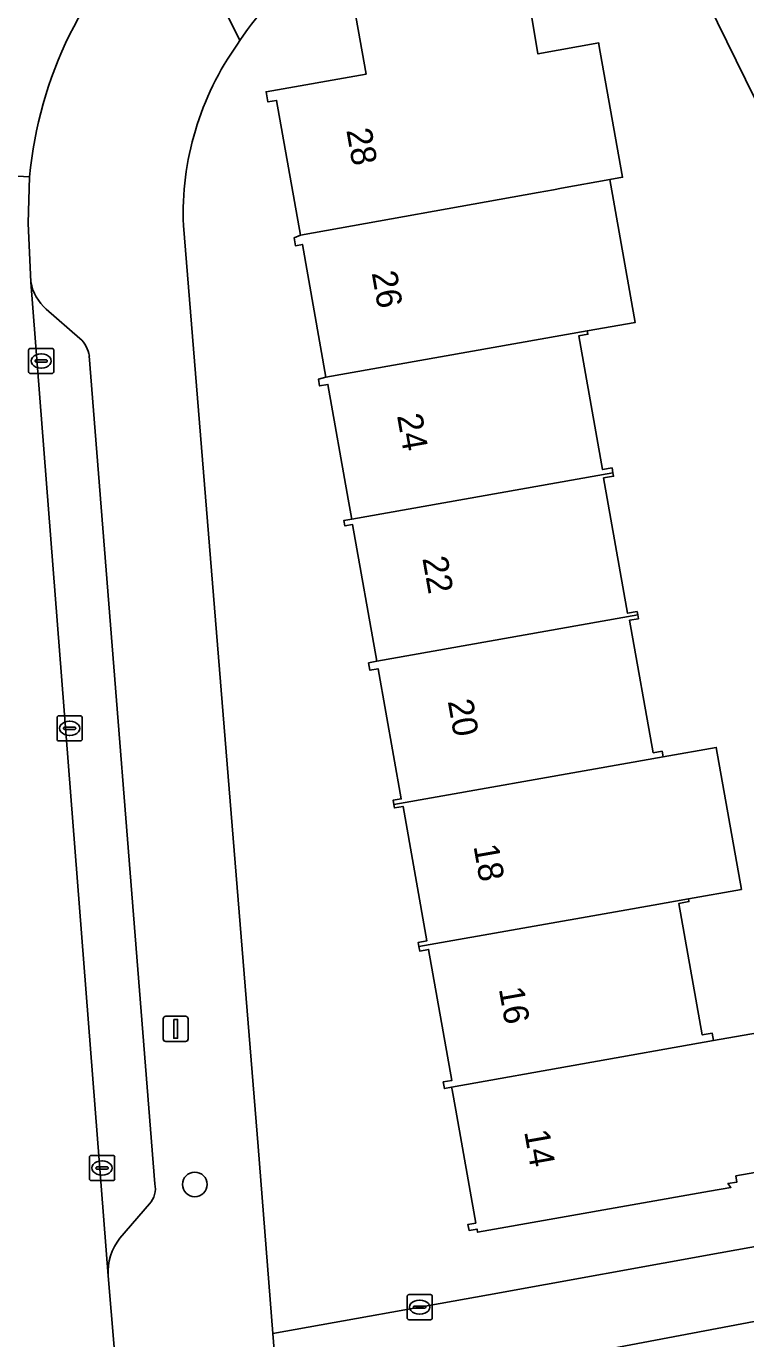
# Model space of a CAD drawing. Extents: x 157793 to 159380, y 380877 to 382313.
# Drawn here: x 158221.1 to 158249.7, y 381374.3 to 381426.6 of the extents above; entities that cross this region are included whole.
import ezdxf

# ---------------------------------------------------------------- set-up
doc = ezdxf.new("R2010")
doc.units = 0
for name, color, linetype in [('IMGEO_Boom', 7, 'Continuous'), ('IMGEO_Erf', 7, 'Continuous'), ('IMGEO_Kolk', 7, 'Continuous'), ('IMGEO_Lichtmast', 7, 'Continuous'), ('IMGEO_Pand', 7, 'Continuous'), ('IMGEO_Pand_nummerreeks', 7, 'Continuous'), ('IMGEO_Parkeervlak_open', 7, 'Continuous'), ('IMGEO_Rijbaan_lokaal_open', 7, 'Continuous'), ('IMGEO_Voetpad_open', 7, 'Continuous')]:
    doc.layers.add(name, color=color, linetype=linetype)

msp = doc.modelspace()

# ---------------------------------------------------------------- linework, layer by layer
at = {"layer": 'IMGEO_Boom'}
msp.add_circle((158227.808, 381380.477), 0.489, dxfattribs=at)
at = {"layer": 'IMGEO_Erf'}
for points in [[(158253.13, 381410.329), (158252.378, 381414.564), (158255.566, 381415.13), (158255.348, 381416.358), (158256.812, 381417.079), (158254.727, 381421.312), (158253.916, 381420.912), (158255.256, 381418.192), (158253.259, 381417.209), (158251.919, 381419.929), (158250.074, 381423.675), (158248.209, 381427.461), (158251.017, 381428.844), (158246.279, 381438.463), (158236.86, 381432.048), (158232.494, 381429.075)], [(158240.372, 381431.897), (158241.399, 381425.71), (158241.444, 381425.454), (158243.862, 381425.889), (158243.872, 381425.828), (158243.926, 381425.525), (158244.811, 381420.542), (158244.307, 381420.451), (158245.315, 381414.772), (158243.408, 381414.434), (158243.432, 381414.298), (158243.072, 381414.234), (158244.016, 381408.915), (158244.393, 381408.981), (158244.427, 381408.787), (158244.451, 381408.652), (158244.056, 381408.582), (158245.011, 381403.201), (158245.387, 381403.268), (158245.411, 381403.134), (158245.438, 381402.982), (158245.092, 381402.92), (158246.027, 381397.649), (158246.384, 381397.712), (158246.424, 381397.486), (158248.535, 381397.86), (158249.537, 381392.211), (158247.429, 381391.837), (158247.448, 381391.728), (158247.049, 381391.657), (158247.979, 381386.421), (158248.376, 381386.492), (158248.428, 381386.202), (158250.478, 381386.565)], [(158251.432, 381381.193), (158249.315, 381380.817), (158249.359, 381380.571), (158248.997, 381380.507), (158249.12, 381380.36), (158248.265, 381380.208), (158239.048, 381378.573), (158239.025, 381378.701), (158238.707, 381378.645), (158238.664, 381378.885), (158238.974, 381378.94), (158238.177, 381383.427), (158238.034, 381384.236), (158238.015, 381384.341), (158237.731, 381384.29), (158237.684, 381384.555), (158238.026, 381384.615), (158237.102, 381389.824), (158236.748, 381389.761), (158236.717, 381389.938), (158236.687, 381390.107), (158237.035, 381390.169), (158236.087, 381395.514), (158235.74, 381395.452), (158235.716, 381395.589), (158235.686, 381395.758), (158236.013, 381395.816), (158235.094, 381400.991), (158234.767, 381400.933), (158234.715, 381401.221), (158235.045, 381401.298), (158234.081, 381406.728), (158233.772, 381406.673), (158233.733, 381406.892), (158234.05, 381406.948), (158234.039, 381407.01), (158233.909, 381407.741), (158233.099, 381412.303), (158232.765, 381412.244), (158232.718, 381412.508), (158233.022, 381412.593), (158232.086, 381417.87), (158231.809, 381417.821), (158231.755, 381418.13), (158232.009, 381418.242), (158231.058, 381423.605), (158230.711, 381423.544), (158230.64, 381423.945), (158234.615, 381424.65), (158233.82, 381429.107)], [(158229.597, 381425.98), (158229.507, 381425.843)], [(158227.353, 381418.623), (158230.327, 381381.986), (158230.914, 381374.54), (158239.48, 381376.089), (158248.691, 381377.756), (158254.872, 381378.874), (158261.219, 381382.716), (158261.043, 381384.197), (158257.855, 381383.63), (158257.123, 381387.756), (158256.376, 381391.962), (158259.564, 381392.528), (158259.028, 381395.496), (158255.84, 381394.929), (158255.113, 381399.025), (158254.361, 381403.261), (158257.549, 381403.827), (158257.045, 381406.799), (158253.857, 381406.232), (158253.13, 381410.329)], [(158254.472, 381373.276), (158251.516, 381375.302), (158238.281, 381372.789)]]:
    msp.add_lwpolyline(points, dxfattribs=at)
for centre, radius, start, end in [((158240.437, 381418.737), 13.037, 127.5352, 146.25), ((158239.029, 381419.071), 11.685, 144.5802, 182.1961)]:
    msp.add_arc(centre, radius, start, end, dxfattribs=at)
at = {"layer": 'IMGEO_Kolk'}
for p, q in [((158221.202, 381412.81), (158221.202, 381413.662)), ((158221.277, 381413.736), (158222.129, 381413.736)), ((158221.461, 381413.23), (158221.461, 381413.242)), ((158221.504, 381413.279), (158221.902, 381413.279)), ((158221.69, 381413.516), (158221.715, 381413.516)), ((158221.945, 381413.242), (158221.945, 381413.23)), ((158222.203, 381413.662), (158222.203, 381412.81)), ((158222.129, 381412.736), (158221.277, 381412.736)), ((158221.899, 381413.193), (158221.501, 381413.193)), ((158221.713, 381412.956), (158221.688, 381412.956)), ((158222.331, 381398.194), (158222.331, 381399.046)), ((158222.406, 381399.12), (158223.258, 381399.12)), ((158222.59, 381398.614), (158222.59, 381398.626)), ((158222.633, 381398.663), (158223.031, 381398.663)), ((158222.819, 381398.9), (158222.844, 381398.9)), ((158223.074, 381398.626), (158223.074, 381398.614)), ((158223.332, 381399.046), (158223.332, 381398.194)), ((158223.258, 381398.12), (158222.406, 381398.12)), ((158223.028, 381398.577), (158222.63, 381398.577)), ((158222.842, 381398.34), (158222.817, 381398.34)), ((158223.621, 381380.703), (158223.621, 381381.555)), ((158223.696, 381381.629), (158224.548, 381381.629)), ((158224.109, 381381.409), (158224.134, 381381.409)), ((158224.622, 381381.555), (158224.622, 381380.703)), ((158223.88, 381381.123), (158223.88, 381381.135)), ((158224.318, 381381.086), (158223.92, 381381.086)), ((158223.923, 381381.172), (158224.321, 381381.172)), ((158224.364, 381381.135), (158224.364, 381381.123)), ((158224.548, 381380.629), (158223.696, 381380.629)), ((158224.132, 381380.849), (158224.107, 381380.849)), ((158236.247, 381375.168), (158236.247, 381376.02)), ((158236.322, 381376.094), (158237.174, 381376.094)), ((158236.549, 381375.637), (158236.947, 381375.637)), ((158236.735, 381375.874), (158236.76, 381375.874)), ((158237.248, 381376.02), (158237.248, 381375.168)), ((158236.506, 381375.588), (158236.506, 381375.6)), ((158236.944, 381375.551), (158236.546, 381375.551)), ((158236.758, 381375.314), (158236.733, 381375.314)), ((158236.99, 381375.6), (158236.99, 381375.588)), ((158237.174, 381375.094), (158236.322, 381375.094))]:
    msp.add_line(p, q, dxfattribs=at)
for points in [[(158221.202, 381412.81), (158221.202, 381413.662)], [(158221.277, 381413.736), (158222.129, 381413.736)], [(158222.203, 381413.662), (158222.203, 381412.81)], [(158222.129, 381412.736), (158221.277, 381412.736)], [(158222.331, 381398.194), (158222.331, 381399.046)], [(158222.406, 381399.12), (158223.258, 381399.12)], [(158223.332, 381399.046), (158223.332, 381398.194)], [(158223.258, 381398.12), (158222.406, 381398.12)], [(158223.621, 381380.703), (158223.621, 381381.555)], [(158223.696, 381381.629), (158224.548, 381381.629)], [(158224.622, 381381.555), (158224.622, 381380.703)], [(158224.548, 381380.629), (158223.696, 381380.629)], [(158236.247, 381375.168), (158236.247, 381376.02)], [(158236.322, 381376.094), (158237.174, 381376.094)], [(158237.248, 381376.02), (158237.248, 381375.168)], [(158237.174, 381375.094), (158236.322, 381375.094)]]:
    msp.add_lwpolyline(points, dxfattribs=at)
for centre, radius, start, end in [((158221.279, 381413.66), 0.0765, 91.552, 178.448), ((158221.279, 381413.66), 0.0765, 91.552, 178.448), ((158221.501, 381413.239), 0.0403, 85.8775, 175.7526), ((158221.498, 381413.229), 0.0366, 178.938, 274.7102), ((158221.902, 381413.236), 0.043, 264.8664, 352.4533), ((158221.906, 381413.241), 0.0386, 1.7309, 96.639), ((158222.127, 381413.66), 0.0765, 1.552, 88.448), ((158222.127, 381413.66), 0.0765, 1.552, 88.448), ((158221.279, 381412.812), 0.0765, 181.552, 268.448), ((158221.279, 381412.812), 0.0765, 181.552, 268.448), ((158222.127, 381412.812), 0.0765, 271.552, 358.448), ((158222.127, 381412.812), 0.0765, 271.552, 358.448), ((158222.408, 381399.044), 0.0765, 91.552, 178.448), ((158222.408, 381399.044), 0.0765, 91.552, 178.448), ((158222.63, 381398.623), 0.0403, 85.8775, 175.7526), ((158222.627, 381398.613), 0.0366, 178.938, 274.7102), ((158223.031, 381398.62), 0.043, 264.8664, 352.4533), ((158223.035, 381398.625), 0.0386, 1.7309, 96.639), ((158223.256, 381399.044), 0.0765, 1.552, 88.448), ((158223.256, 381399.044), 0.0765, 1.552, 88.448), ((158222.408, 381398.196), 0.0765, 181.552, 268.448), ((158222.408, 381398.196), 0.0765, 181.552, 268.448), ((158223.256, 381398.196), 0.0765, 271.552, 358.448), ((158223.256, 381398.196), 0.0765, 271.552, 358.448), ((158223.698, 381381.553), 0.0765, 91.552, 178.448), ((158223.698, 381381.553), 0.0765, 91.552, 178.448), ((158224.546, 381381.553), 0.0765, 1.552, 88.448), ((158224.546, 381381.553), 0.0765, 1.552, 88.448), ((158223.92, 381381.132), 0.0403, 85.8775, 175.7526), ((158223.917, 381381.122), 0.0366, 178.938, 274.7102), ((158224.321, 381381.129), 0.043, 264.8664, 352.4533), ((158224.325, 381381.134), 0.0386, 1.7309, 96.639), ((158223.698, 381380.705), 0.0765, 181.552, 268.448), ((158223.698, 381380.705), 0.0765, 181.552, 268.448), ((158224.546, 381380.705), 0.0765, 271.552, 358.448), ((158224.546, 381380.705), 0.0765, 271.552, 358.448), ((158236.324, 381376.018), 0.0765, 91.552, 178.448), ((158236.324, 381376.018), 0.0765, 91.552, 178.448), ((158236.546, 381375.597), 0.0403, 85.8775, 175.7526), ((158236.951, 381375.599), 0.0386, 1.7309, 96.639), ((158237.172, 381376.018), 0.0765, 1.552, 88.448), ((158237.172, 381376.018), 0.0765, 1.552, 88.448), ((158236.324, 381375.17), 0.0765, 181.552, 268.448), ((158236.324, 381375.17), 0.0765, 181.552, 268.448), ((158236.543, 381375.587), 0.0366, 178.938, 274.7102), ((158236.947, 381375.594), 0.043, 264.8664, 352.4533), ((158237.172, 381375.17), 0.0765, 271.552, 358.448), ((158237.172, 381375.17), 0.0765, 271.552, 358.448)]:
    msp.add_arc(centre, radius, start, end, dxfattribs=at)
for centre, major_axis, ratio, start_param, end_param in [((158221.689, 381413.236), (-0.387, 0.002), 0.722429, 4.712389, 7.853982), ((158221.714, 381413.236), (-0.39, 0.002), 0.717154, 1.570796, 4.712389), ((158222.818, 381398.62), (-0.387, 0.002), 0.722429, 4.712389, 7.853982), ((158222.843, 381398.62), (-0.39, 0.002), 0.717154, 1.570796, 4.712389), ((158224.108, 381381.129), (-0.387, 0.002), 0.722429, 4.712389, 7.853982), ((158224.133, 381381.129), (-0.39, 0.002), 0.717154, 1.570796, 4.712389), ((158236.734, 381375.594), (-0.387, 0.002), 0.722429, 4.712389, 7.853982), ((158236.759, 381375.594), (-0.39, 0.002), 0.717154, 1.570796, 4.712389)]:
    msp.add_ellipse(centre, major_axis=major_axis, ratio=ratio, start_param=start_param, end_param=end_param, dxfattribs=at)
at = {"layer": 'IMGEO_Lichtmast'}
for p, q in [((158226.652, 381387.165), (158227.442, 381387.165)), ((158227.442, 381387.165), (158226.652, 381387.165)), ((158226.552, 381386.265), (158226.552, 381387.065)), ((158226.552, 381387.065), (158226.552, 381386.265)), ((158227.542, 381387.065), (158227.542, 381386.265)), ((158227.542, 381386.265), (158227.542, 381387.065)), ((158227.442, 381386.165), (158226.652, 381386.165)), ((158226.652, 381386.165), (158227.442, 381386.165))]:
    msp.add_line(p, q, dxfattribs=at)
msp.add_lwpolyline([(158226.972, 381387.04), (158227.122, 381387.04), (158227.122, 381386.29), (158226.972, 381386.29), (158226.972, 381387.04)], dxfattribs=at)
for centre, start, end in [((158226.652, 381387.065), 90, 180), ((158226.652, 381387.065), 90, 180), ((158227.442, 381387.065), 0, 90), ((158227.442, 381387.065), 360, 90), ((158226.652, 381386.265), 180, 270), ((158226.652, 381386.265), 180, 270), ((158227.442, 381386.265), 270, 0), ((158227.442, 381386.265), 270, 0)]:
    msp.add_arc(centre, 0.1, start, end, dxfattribs=at)
at = {"layer": 'IMGEO_Pand'}
for points in [[(158232.009, 381418.242), (158241.459, 381419.939), (158242.071, 381420.049), (158242.386, 381420.106), (158244.307, 381420.451), (158244.811, 381420.542), (158243.926, 381425.525), (158243.872, 381425.828), (158243.862, 381425.889), (158241.444, 381425.454), (158241.399, 381425.71), (158240.372, 381431.897), (158236.693, 381431.279), (158233.82, 381429.107), (158234.615, 381424.65), (158230.64, 381423.945), (158230.711, 381423.544), (158231.058, 381423.605)], [(158252.882, 381425.058), (158251.017, 381428.844), (158248.209, 381427.461), (158250.074, 381423.675)], [(158244.307, 381420.451), (158242.386, 381420.106), (158242.071, 381420.049), (158241.459, 381419.939), (158232.009, 381418.242), (158231.755, 381418.13), (158231.809, 381417.821), (158232.086, 381417.87), (158233.022, 381412.593), (158243.408, 381414.434), (158245.315, 381414.772)], [(158243.408, 381414.434), (158233.022, 381412.593), (158232.718, 381412.508), (158232.765, 381412.244), (158233.099, 381412.303), (158233.909, 381407.741), (158234.039, 381407.01), (158234.05, 381406.948), (158244.427, 381408.787), (158244.393, 381408.981), (158244.016, 381408.915), (158243.072, 381414.234), (158243.432, 381414.298)], [(158244.056, 381408.582), (158244.451, 381408.652), (158244.427, 381408.787), (158234.05, 381406.948), (158233.733, 381406.892), (158233.772, 381406.673), (158234.081, 381406.728), (158235.045, 381401.298), (158245.411, 381403.134), (158245.387, 381403.268), (158245.011, 381403.201)], [(158245.092, 381402.92), (158245.438, 381402.982), (158245.411, 381403.134), (158235.045, 381401.298), (158234.715, 381401.221), (158234.767, 381400.933), (158235.094, 381400.991), (158236.013, 381395.816), (158235.686, 381395.758), (158235.716, 381395.589), (158245.004, 381397.234), (158246.424, 381397.486), (158246.384, 381397.712), (158246.027, 381397.649)], [(158246.424, 381397.486), (158245.004, 381397.234), (158235.716, 381395.589), (158235.74, 381395.452), (158236.087, 381395.514), (158237.035, 381390.169), (158236.687, 381390.107), (158236.717, 381389.938), (158244.761, 381391.364), (158246.021, 381391.587), (158247.429, 381391.837), (158249.537, 381392.211), (158248.535, 381397.86)], [(158247.049, 381391.657), (158247.448, 381391.728), (158247.429, 381391.837), (158246.021, 381391.587), (158244.761, 381391.364), (158236.717, 381389.938), (158236.748, 381389.761), (158237.102, 381389.824), (158238.026, 381384.615), (158237.684, 381384.555), (158237.731, 381384.29), (158238.015, 381384.341), (158248.428, 381386.202), (158248.376, 381386.492), (158247.979, 381386.421)], [(158248.428, 381386.202), (158238.015, 381384.341), (158238.034, 381384.236), (158238.177, 381383.427), (158238.974, 381378.94), (158238.664, 381378.885), (158238.707, 381378.645), (158239.025, 381378.701), (158239.048, 381378.573), (158248.265, 381380.208), (158249.12, 381380.36), (158248.997, 381380.507), (158249.359, 381380.571), (158249.315, 381380.817), (158251.432, 381381.193), (158250.478, 381386.565)]]:
    msp.add_lwpolyline(points, close=True, dxfattribs=at)
at = {"layer": 'IMGEO_Parkeervlak_open'}
for points in [[(158221.296, 381416.377), (158224.37, 381376.845)], [(158223.243, 381414.129), (158221.903, 381415.299)], [(158226.222, 381380.499), (158223.615, 381413.434)], [(158224.834, 381378.337), (158226.004, 381379.703)]]:
    msp.add_lwpolyline(points, dxfattribs=at)
for centre, radius, start, end in [((158223.104, 381416.685), 1.834, 189.6697, 229.0963), ((158222.435, 381413.249), 1.195, 8.8966, 47.4194), ((158225.335, 381380.314), 0.906, 317.5821, 11.7859), ((158226.504, 381376.999), 2.14, 141.3122, 184.1372)]:
    msp.add_arc(centre, radius, start, end, dxfattribs=at)
at = {"layer": 'IMGEO_Rijbaan_lokaal_open'}
for points in [[(158224.969, 381369.667), (158224.95, 381369.907), (158224.37, 381376.845), (158221.296, 381416.377), (158221.181, 381418.719), (158221.236, 381420.566), (158215.902, 381420.86), (158216.33, 381414.992), (158216.556, 381412.615), (158223.292, 381327.124), (158223.344, 381326.119), (158223.356, 381325.962), (158227.941, 381266.477), (158228.132, 381263.825), (158228.186, 381263.368), (158228.537, 381258.317), (158228.694, 381256.338), (158228.709, 381256.156), (158229.383, 381247.511), (158234.402, 381247.964)], [(158215.902, 381420.86), (158221.236, 381420.566)]]:
    msp.add_lwpolyline(points, dxfattribs=at)
msp.add_arc((158237.564, 381419), 16.403, 133.3507, 174.5233, dxfattribs=at)
at = {"layer": 'IMGEO_Voetpad_open'}
for points in [[(158229.507, 381425.843), (158229.597, 381425.98), (158226.867, 381431.495)], [(158226.867, 381431.495), (158229.597, 381425.98)], [(158221.236, 381420.566), (158221.181, 381418.719), (158221.296, 381416.377)], [(158231.253, 381370.242), (158230.914, 381374.54), (158230.327, 381381.986), (158227.353, 381418.623)], [(158221.903, 381415.299), (158223.243, 381414.129)], [(158223.615, 381413.434), (158226.222, 381380.499)], [(158311.86, 381380.131), (158310.452, 381388.265), (158309.835, 381391.707), (158308.346, 381391.436), (158308.183, 381391.406), (158262.826, 381383.161), (158262.581, 381384.475), (158261.231, 381384.231), (158261.043, 381384.197), (158261.219, 381382.716), (158254.872, 381378.874), (158248.691, 381377.756), (158239.48, 381376.089), (158230.914, 381374.54), (158231.253, 381370.242)], [(158226.004, 381379.703), (158224.834, 381378.337)], [(158224.37, 381376.845), (158224.95, 381369.907), (158224.969, 381369.667)], [(158238.281, 381372.789), (158251.516, 381375.302), (158254.472, 381373.276)]]:
    msp.add_lwpolyline(points, dxfattribs=at)
for centre, radius, start, end in [((158237.564, 381419), 16.403, 133.3507, 174.5233), ((158240.437, 381418.737), 13.037, 127.5352, 146.25), ((158239.029, 381419.071), 11.685, 144.5802, 182.1961), ((158223.104, 381416.685), 1.834, 189.6697, 229.0963), ((158222.435, 381413.249), 1.195, 8.8966, 47.4194), ((158225.335, 381380.314), 0.906, 317.5821, 11.7859), ((158226.504, 381376.999), 2.14, 141.3122, 184.1372)]:
    msp.add_arc(centre, radius, start, end, dxfattribs=at)

# ---------------------------------------------------------------- texts
at = {"layer": 'IMGEO_Pand_nummerreeks'}
for s, p in [('28', (158233.828, 381422.418)), ('26', (158234.836, 381416.741)), ('24', (158235.843, 381411.062)), ('22', (158236.85, 381405.386)), ('20', (158237.859, 381399.701)), ('18', (158238.882, 381393.933)), ('16', (158239.889, 381388.256)), ('14', (158240.897, 381382.577))]:
    msp.add_text(s, height=1, rotation=280.0609, dxfattribs=at).set_placement(p)

doc.saveas('drawing.dxf')
